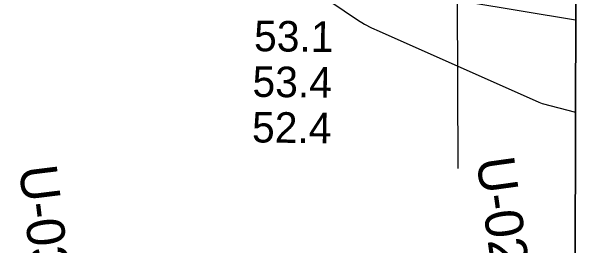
# Model space of a CAD drawing. Extents: x 3161615 to 3199515, y 867541 to 892976.
# Drawn here: x 3195959 to 3197229, y 876681 to 877193 of the extents above; entities that cross this region are included whole.
import ezdxf

# ---------------------------------------------------------------- set-up
doc = ezdxf.new("R2010")
doc.units = 0
for name, color, linetype in [('V-GRID-FRAM', 7, 'Continuous'), ('V-RIVR-RANG', 7, 'Continuous'), ('V-RIVR-RANG-IDEN', 7, 'Continuous'), ('V-SITE-VEGE', 7, 'Continuous'), ('V-TOPO-MINR', 7, 'Continuous')]:
    doc.layers.add(name, color=color, linetype=linetype)

msp = doc.modelspace()

# ---------------------------------------------------------------- linework, layer by layer
at = {"layer": 'V-GRID-FRAM'}
msp.add_lwpolyline([(3165877.4, 891195.5), (3197229, 891108.8), (3197186.7, 872920.9), (3165819.2, 873007.6), (3165877.4, 891195.5)], dxfattribs=at)
at = {"layer": 'V-RIVR-RANG'}
msp.add_line((3196938.9, 876849), (3196935.5, 877829), dxfattribs=at)
at = {"layer": 'V-SITE-VEGE'}
msp.add_line((3197190.2, 874440.2), (3197196.8, 877299), dxfattribs=at)
at = {"layer": 'V-TOPO-MINR'}
for points in [[(3195946.6, 877375.6), (3195971.7, 877370.7), (3196576, 877274.1), (3196592.4, 877272.5), (3196608.7, 877270.7), (3196625, 877268.6), (3196641.3, 877266.3), (3196704.4, 877257.1), (3196719.1, 877254.5), (3197196.6, 877174.8)], [(3196621.2, 877239.5), (3196623.7, 877238.8), (3196627.2, 877237), (3196628.3, 877236.4), (3196717.7, 877174.9), (3196733, 877165.4), (3196748.8, 877157), (3196765.3, 877150.1), (3197115.5, 876994.4), (3197123.1, 876991.2), (3197196.1, 876972.3)]]:
    msp.add_lwpolyline(points, dxfattribs=at)

# ---------------------------------------------------------------- texts
at = {"layer": 'V-RIVR-RANG'}
for s, p in [('53.1', (3196490.6, 877106.2)), ('53.4', (3196487.2, 877006.2)), ('52.4', (3196486.1, 876906.3))]:
    msp.add_text(s, height=67, rotation=359.2583, dxfattribs=at).set_placement(p)
at = {"layer": 'V-RIVR-RANG-IDEN'}
for s, rotation, p in [('U-020', 277.9342, (3196978.5, 876869.1)), ('U-030', 277.0256, (3195974.9, 876851.5))]:
    msp.add_text(s, height=83, rotation=rotation, dxfattribs=at).set_placement(p)

doc.saveas('drawing.dxf')
